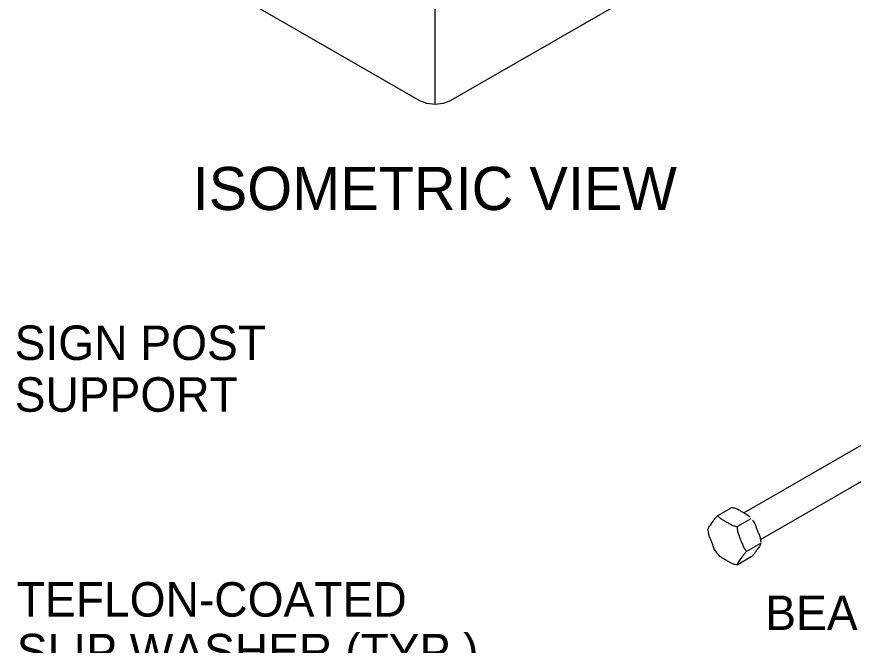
# Model space of a CAD drawing. Extents: x 99862 to 103151, y 99997 to 117076.
# Drawn here: x 100575.1 to 100962.7, y 103756.6 to 104048.1 of the extents above; entities that cross this region are included whole.
import ezdxf

# ---------------------------------------------------------------- set-up
doc = ezdxf.new("R2010")
doc.units = 0
for name, color, linetype in [('Default', 7, 'Continuous'), ('Level 13', 7, 'Continuous'), ('Level 20', 7, 'Continuous')]:
    doc.layers.add(name, color=color, linetype=linetype)

msp = doc.modelspace()

# ---------------------------------------------------------------- linework, layer by layer
at = {"layer": 'Default'}
msp.add_line((100768.92, 104007.35), (100768.92, 104272.74), dxfattribs=at)
msp.add_lwpolyline([(100856.81, 104058.09), (100856.05, 104055.89), (100853.88, 104054.01), (100776, 104009.04), (100772.75, 104007.79), (100768.92, 104007.35), (100765.1, 104007.79), (100761.85, 104009.04), (100683.96, 104054.01), (100681.8, 104055.89), (100681.04, 104058.09), (100681.04, 104249.23)], dxfattribs=at)
at = {"layer": 'Level 13'}
for p, q in [((100912.03, 103818.04), (101002.8, 103870.45)), ((100919.72, 103805.66), (101010.09, 103857.84)), ((100900.04, 103816.79), (100906.48, 103820.5)), ((100908.96, 103811.64), (100915.4, 103815.35)), ((100913.43, 103800.14), (100919.86, 103803.86)), ((100915.4, 103797.51), (100908.96, 103793.79))]:
    msp.add_line(p, q, dxfattribs=at)
for points, degree in [([(100906.48, 103820.5), (100906.8, 103820.46), (100907.13, 103820.39), (100908.96, 103819.88), (100910.36, 103819), (100911.58, 103818.3), (100912.78, 103817.6), (100914.27, 103816.81), (100915.04, 103815.93)], 3), ([(100895.57, 103810.54), (100895.57, 103810.59), (100895.58, 103810.65), (100895.78, 103811.3), (100896.56, 103812.38), (100897.17, 103813.24), (100897.78, 103814.11), (100898.46, 103815.12), (100899.6, 103816.35), (100899.82, 103816.57), (100900.04, 103816.79)], 3), ([(100900.04, 103816.79), (100900.11, 103816.6), (100900.24, 103816.41), (100901.13, 103815.36), (100902.65, 103814.54), (100903.86, 103813.84), (100905.08, 103813.14), (100906.49, 103812.26), (100908.31, 103811.75), (100908.64, 103811.67), (100908.96, 103811.64)], 3), ([(100916.1, 103814.6), (100917.03, 103813.34), (100917.68, 103811.5), (100918.27, 103809.97), (100918.88, 103808.4), (100919.67, 103806.55), (100919.86, 103804.69), (100919.87, 103804.54), (100919.88, 103804.38)], 3), ([(100895.57, 103809.91), (100895.56, 103810.1), (100895.56, 103810.28), (100895.57, 103810.49), (100895.57, 103810.51), (100895.57, 103810.54)], 3), ([(100899.34, 103799.7), (100898.42, 103800.95), (100897.76, 103802.8), (100897.17, 103804.32), (100896.56, 103805.89), (100895.78, 103807.74), (100895.58, 103809.6), (100895.57, 103809.75), (100895.57, 103809.91)], 3), ([(100908.96, 103811.64), (100908.94, 103811.31), (100908.95, 103810.96), (100909.16, 103808.94), (100909.95, 103807.09), (100910.55, 103805.52), (100911.16, 103803.95), (100911.84, 103802.03), (100912.99, 103800.55), (100913.2, 103800.32), (100913.43, 103800.14)], 3), ([(100919.88, 103803.76), (100919.88, 103803.7), (100919.87, 103803.64), (100919.67, 103802.99), (100918.88, 103801.92), (100918.27, 103801.05), (100917.66, 103800.19), (100916.99, 103799.18), (100915.84, 103797.94), (100915.63, 103797.72), (100915.4, 103797.51)], 3), ([(100900.41, 103798.37), (100900.03, 103798.8), (100899.67, 103799.25), (100899.34, 103799.7)], 2), ([(100908.96, 103793.79), (100908.64, 103793.83), (100908.31, 103793.91), (100906.49, 103794.42), (100905.08, 103795.29), (100903.86, 103796), (100902.66, 103796.69), (100901.17, 103797.49), (100900.41, 103798.37)], 3), ([(100913.43, 103800.14), (100913.2, 103799.93), (100912.99, 103799.71), (100911.84, 103798.47), (100911.16, 103797.46), (100910.55, 103796.6), (100909.95, 103795.73), (100909.16, 103794.66), (100908.95, 103793.96), (100908.94, 103793.86), (100908.96, 103793.79)], 3)]:
    msp.add_open_spline(points, degree=degree, dxfattribs=at)

# ---------------------------------------------------------------- texts
at = {"layer": 'Level 20'}
for s, height, p in [('ISOMETRIC VIEW', 20, (100656.63, 103958.44)), ('SIGN POST', 16, (100574.11, 103888.88)), ('SUPPORT', 16, (100574.11, 103864.88)), ('TEFLON-COATED', 16, (100575.11, 103769.85)), ('BEARINGS', 16, (100921.95, 103763.62)), ('SLIP WASHER (TYP.)', 16, (100575.11, 103745.85))]:
    msp.add_text(s, height=height, dxfattribs=at).set_placement(p)

doc.saveas('drawing.dxf')
